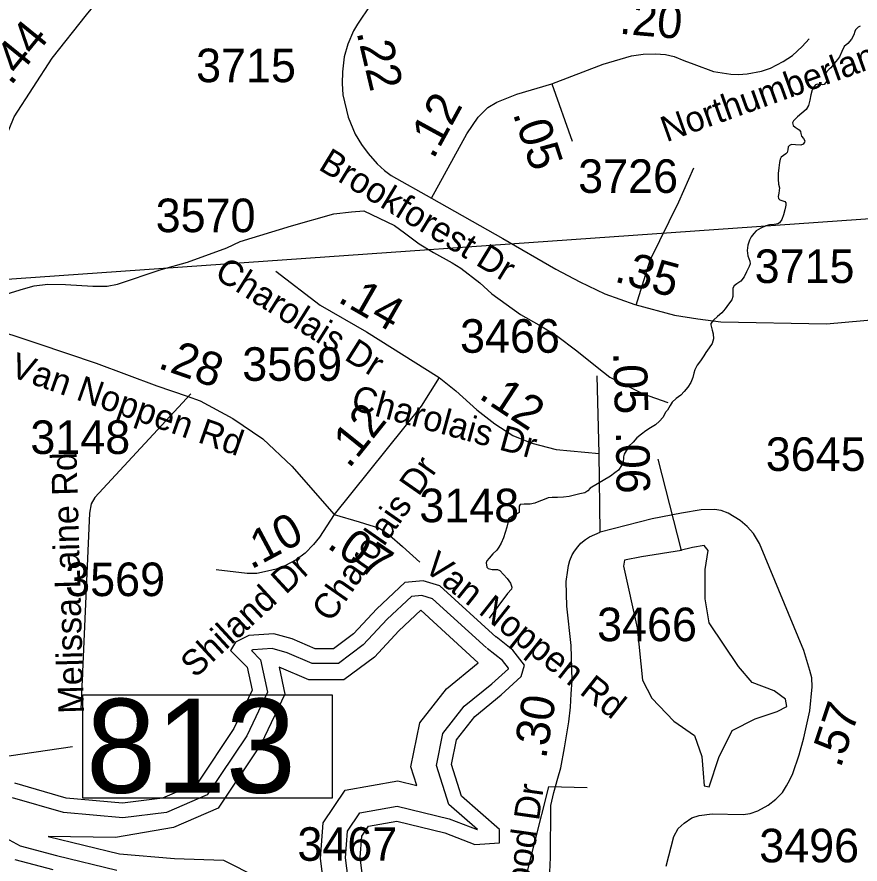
# Model space of a CAD drawing. Extents: x 1662474 to 1856135, y 779280 to 917889.
# Drawn here: x 1781980 to 1785120, y 820297 to 823451 of the extents above; entities that cross this region are included whole.
import ezdxf

# ---------------------------------------------------------------- set-up
doc = ezdxf.new("R2010")
doc.units = 0
for name, color, linetype in [('Exist Hydrographic Buffer Line', 7, 'Continuous'), ('Exist Hydrographic Creek Single Shore', 7, 'Continuous'), ('Exist Hydrographic Misc Water Feature', 7, 'Continuous'), ('Exist Hydrographic Pond Over 1500 Sq Ft', 7, 'Continuous'), ('Exist Hydrographic Pond Under 1500 Sq Ft', 7, 'Continuous'), ('Exist Road Non-System Type 51', 7, 'Continuous'), ('Exist Road Non-System Type 51 Label', 7, 'Continuous'), ('Exist Road Primary Interstate Structure Cantilever Sign Number Label', 7, 'Continuous'), ('Exist Road Secondary Mileage Hundredths English Label', 7, 'Continuous'), ('Exist Road Secondary Mileage Tenths English Label', 7, 'Continuous'), ('Exist Road Secondary Structure Standard Bridge Number Label', 7, 'Continuous'), ('Exist Road Secondary Type 51 Attributed', 7, 'Continuous'), ('Exist Road Secondary Type 51 Label', 7, 'Continuous'), ('Exist Road Secondary Type 51 Number Label', 7, 'Continuous')]:
    doc.layers.add(name, color=color, linetype=linetype)

msp = doc.modelspace()

# ---------------------------------------------------------------- linework, layer by layer
at = {"layer": 'Exist Hydrographic Buffer Line'}
for points in [[(1783728.3, 821101.4), (1783527.2, 821284.7), (1783487.3, 821296.7), (1783448.5, 821293.1), (1783358.3, 821208.3), (1783269.6, 821113.3), (1783177, 821043.9), (1783079.7, 821043.9), (1782986.3, 821083.9), (1782930.7, 821099.1), (1782858, 821094.2), (1782853, 821091.7), (1782887.2, 821057.6), (1782913, 820937.1), (1782835.2, 820774.6), (1782688, 820553.9), (1782536.2, 820488.9), (1782374.3, 820468.7), (1782152.9, 820488.2), (1781963.5, 820543.1)], [(1783698, 821046), (1783483.3, 821241.7), (1783401.8, 821165), (1783310.8, 821067.5), (1783197.5, 820982.6), (1783067.1, 820982.6), (1782955.7, 821030.3), (1782977.3, 820929.5), (1782888.7, 820744.2), (1782728.9, 820504.7), (1782562.2, 820433.3), (1782347.1, 820395.1), (1782095.6, 820399.8)], [(1783149.4, 819221.6), (1783100.6, 819289.9), (1783073.7, 819491.4), (1783067.1, 819684.9), (1783116.7, 819808.3), (1783212.3, 819951.6), (1783233.8, 820080.6), (1783203.2, 820319.3), (1783210.9, 820419.4), (1783256.4, 820487.6), (1783395.6, 820512.2), (1783589.6, 820465.4), (1783693.1, 820425.2), (1783695.1, 820425.3), (1783587.9, 820518.5), (1783542, 820663.9), (1783565.9, 820783), (1783645.7, 820884.5), (1783748.1, 820967.7), (1783809.8, 821024.3), (1783810.4, 821026.2), (1783788.2, 821054.8), (1783730.5, 821099.7)], [(1783015.1, 819232.5), (1782981.6, 819483.7), (1782974.1, 819701.2), (1783034.6, 819851.6), (1783124.5, 819986.4), (1783140.5, 820082.4), (1783110.4, 820316.9), (1783120.7, 820450.6), (1783201.5, 820571.7), (1783398.6, 820606.5), (1783468.6, 820589.6), (1783446.8, 820658.7), (1783479.6, 820822.8), (1783579.4, 820949.7), (1783698, 821046)], [(1781908.2, 820408.7), (1781991.3, 820364.4), (1782126.9, 820329), (1782351.2, 820274.5)], [(1782095.6, 820399.8), (1782361.1, 820335.2), (1782566.1, 820317.6), (1782749.1, 820310.6), (1782874.4, 820248), (1782929.5, 820098.4), (1782920.3, 819930.2), (1782845.8, 819814.3), (1782811.3, 819768.3), (1782837.3, 819657.7), (1782812.3, 819465.9)]]:
    msp.add_lwpolyline(points, dxfattribs=at)
at = {"layer": 'Exist Hydrographic Creek Single Shore'}
for points in [[(1785120.1, 823417.4), (1785112.8, 823412.6), (1785102.2, 823402.7), (1785100.2, 823396.6), (1785096.5, 823385.1), (1785087.9, 823368.6), (1785074.5, 823352.8), (1785060, 823341.2), (1785051.9, 823322.6), (1785042.8, 823303.2), (1785035.6, 823293.2), (1785023.2, 823278.5), (1785011.2, 823261.8), (1785005.1, 823256.2), (1784996, 823247.6), (1784988.4, 823236.2), (1784991.5, 823226.1), (1784996, 823212.1), (1784985.8, 823199.2), (1784981.2, 823198.2), (1784961.4, 823201.1), (1784953.5, 823197.9), (1784948.5, 823192.4), (1784941.9, 823180.1), (1784936.1, 823161.4), (1784932.5, 823141), (1784928, 823122.1), (1784919.1, 823106.6), (1784903.4, 823092.7), (1784887.1, 823079.3), (1784871.4, 823064.6), (1784868.4, 823056.8), (1784871, 823047.1), (1784877.4, 823040.5), (1784893.1, 823030.5), (1784897.6, 823024.8), (1784899.4, 823016.9), (1784901, 823007.9), (1784909.1, 822998.5), (1784914.1, 822989.6), (1784912.2, 822984.6), (1784907.2, 822977.5), (1784899.6, 822974.1), (1784879.5, 822975.1), (1784864.2, 822975.9), (1784856.4, 822972.8), (1784852.4, 822968.1), (1784850.4, 822956.2), (1784848.5, 822946), (1784843.2, 822941), (1784825.9, 822929.4), (1784822.2, 822921.8), (1784819.9, 822909.2), (1784817.5, 822888.8), (1784815.1, 822868.1), (1784814.4, 822847.8), (1784816.2, 822828.1), (1784819.4, 822815.2), (1784817.5, 822794.8), (1784814.1, 822782.5), (1784816, 822774.6), (1784820.4, 822770.4), (1784831.8, 822766.8), (1784839.6, 822763.8), (1784843.2, 822759.4), (1784843.8, 822750.2), (1784841.9, 822743.6), (1784839.6, 822733.1)], [(1784839.6, 822733.1), (1784834.6, 822714.2), (1784828, 822696.6), (1784820.1, 822684.3), (1784813.9, 822680.6), (1784799.4, 822678.6), (1784782.4, 822676.9), (1784769, 822673), (1784750.1, 822665.1), (1784732.8, 822654.4), (1784723.5, 822644.4), (1784713.6, 822632.4), (1784708.4, 822620.6), (1784701.8, 822601.6), (1784699.6, 822581.9), (1784701.2, 822561.2), (1784708.9, 822542.3), (1784709.9, 822531.3), (1784706.8, 822521.6), (1784697, 822502.7), (1784687.6, 822483.2), (1784675.5, 822466.8), (1784660.2, 822457), (1784650.4, 822449.9), (1784645.4, 822440.8), (1784645.4, 822431.8), (1784645.4, 822430.8), (1784646.4, 822410.1), (1784642.5, 822398.2), (1784629.9, 822381.2), (1784617, 822364.6), (1784604.9, 822349.4), (1784589.1, 822336), (1784573.8, 822322.6), (1784564, 822310.1), (1784563.8, 822307.4), (1784564.5, 822304.2), (1784568.8, 822284.6), (1784572.4, 822270.7), (1784574, 822252.1), (1784568.8, 822235.8), (1784557.4, 822219.5), (1784545.9, 822201.6), (1784537.5, 822188.8), (1784525.4, 822171.2), (1784513.6, 822154.9), (1784504.4, 822136.8), (1784501, 822124.2), (1784496.8, 822109), (1784489.5, 822089.6), (1784477.9, 822072), (1784464.2, 822056.8), (1784452.1, 822042.6), (1784434.9, 822030), (1784420.1, 822016.4), (1784412.8, 822004.2), (1784402, 821986.4), (1784396, 821980.6), (1784394.8, 821978.3), (1784384.8, 821960.2), (1784372.9, 821946), (1784358, 821932.4), (1784339.6, 821920.8), (1784321.8, 821910.1), (1784305.5, 821897.2), (1784288.9, 821883.6), (1784274.2, 821868.3), (1784258.8, 821852.6), (1784252.1, 821841.6), (1784241.4, 821823.2), (1784239, 821812.7), (1784237.2, 821791.1), (1784231.1, 821780.4), (1784219.9, 821763.6), (1784206.5, 821753.6), (1784190, 821741.6), (1784114.1, 821696.4), (1784106, 821686.4), (1784095, 821679.6), (1784076.4, 821675.1), (1784056.6, 821670.4), (1784036.1, 821665.7), (1784014.6, 821662.8), (1783993.1, 821662), (1783972.4, 821661.2), (1783958, 821659.9), (1783942.8, 821654.1), (1783923.6, 821646.8), (1783907.9, 821640.2), (1783890.5, 821637.1), (1783869.2, 821637.1), (1783854, 821635.2), (1783849.5, 821629.5), (1783850.1, 821620.3), (1783849.9, 821606.1), (1783843.2, 821600.9), (1783826.2, 821591.7), (1783810.8, 821582.5), (1783808.1, 821566.8), (1783803.6, 821551.2)], [(1783803.6, 821551.2), (1783798.1, 821531.3), (1783792.1, 821511.1), (1783783.6, 821491.9), (1783773.8, 821476.8), (1783766.4, 821466.2), (1783752.1, 821451.5), (1783738.2, 821436.3), (1783729.1, 821426.1), (1783727.8, 821419), (1783729.4, 821402.7), (1783735.1, 821396.9), (1783749, 821393.2), (1783770, 821393), (1783777.6, 821389.9), (1783792.1, 821375.1), (1783804.9, 821359.9), (1783817.8, 821342.3), (1783823.2, 821327.9), (1783821.5, 821320.6), (1783806.2, 821304.3), (1783738, 821211.9)]]:
    msp.add_lwpolyline(points, dxfattribs=at)
at = {"layer": 'Exist Hydrographic Misc Water Feature'}
msp.add_line((1784454.5, 821464.7), (1784367.3, 821805.1), dxfattribs=at)
msp.add_lwpolyline([(1781881.5, 822401.3), (1782003.7, 822438.5), (1782043.9, 822450.3), (1782094.1, 822455.9), (1782159.9, 822455.4), (1782261.9, 822448.7), (1782316, 822448.4), (1782353.9, 822456.1), (1782516.3, 822511), (1782614.5, 822538.3), (1782761, 822591.3), (1782811.2, 822614.9), (1783001.7, 822673.7), (1783160, 822718.6), (1783226, 822726.1), (1783272.1, 822729.8), (1783385.7, 822675), (1783423.5, 822646.8), (1783477.2, 822606.3), (1783530.9, 822574), (1783600.8, 822535.5), (1783632.6, 822515.3), (1783704.2, 822460.8), (1783748.1, 822420.4), (1783801.8, 822382.1), (1783855.5, 822343.7), (1783923.2, 822305.2), (1783989, 822264.7), (1784064.7, 822208.2), (1784140.3, 822147.7), (1784188.1, 822109.3), (1784257.8, 822074.8), (1784311.6, 822048.4), (1784403.4, 822015.8)], dxfattribs=at)
at = {"layer": 'Exist Hydrographic Pond Over 1500 Sq Ft'}
for points in [[(1783765, 821141.7), (1783554.7, 821333.4), (1783492.9, 821351.9), (1783424.8, 821345.7), (1783319.7, 821246.8), (1783233.1, 821154.1), (1783158.9, 821098.4), (1783090.8, 821098.4), (1783004.2, 821135.5), (1782936.2, 821154.1), (1782843.4, 821147.9), (1782793.9, 821123.2), (1782775.4, 821092.2), (1782837.2, 821030.4), (1782855.8, 820943.9), (1782787.8, 820801.7), (1782651.7, 820597.7), (1782521.8, 820542), (1782373.3, 820523.5), (1782163, 820542), (1781971.3, 820597.7)], [(1783288.8, 820079.6), (1783257.8, 820320.7), (1783264, 820401.1), (1783288.8, 820438.1), (1783393.9, 820456.7), (1783573.3, 820413.4), (1783684.6, 820370.1), (1783777.4, 820376.3), (1783777.4, 820425.8), (1783635.1, 820549.4), (1783598, 820666.9), (1783616.6, 820759.6), (1783684.6, 820846.2), (1783783.6, 820926.6), (1783857.8, 820994.6), (1783870.2, 821037.8), (1783826.9, 821093.5), (1783764, 821142.5)], [(1781971.3, 820313.3), (1782113.5, 820276.2)]]:
    msp.add_lwpolyline(points, dxfattribs=at)
at = {"layer": 'Exist Hydrographic Pond Under 1500 Sq Ft'}
msp.add_lwpolyline([(1784454.5, 821464.7), (1784305.1, 821440.5), (1784242.8, 821428.8), (1784238.9, 821405.5), (1784289.5, 821175.8), (1784309, 820981.2), (1784344, 820915), (1784425.8, 820829.4), (1784503.7, 820774.9), (1784531, 820697), (1784534.8, 820634.8), (1784538.7, 820588.1), (1784558.2, 820584.2), (1784593.3, 820693.2), (1784643.9, 820794.4), (1784729.6, 820837.2), (1784811.4, 820864.4), (1784846.4, 820883.9), (1784842.5, 820911.1), (1784799.7, 820942.3), (1784717.9, 820973.4), (1784667.3, 821031.8), (1784558.2, 821195.3), (1784542.6, 821284.8), (1784542.6, 821393.8), (1784554.3, 821463.9), (1784538.7, 821483.3), (1784495.9, 821475.5), (1784449.2, 821463.9)], dxfattribs=at)
at = {"layer": 'Exist Road Non-System Type 51'}
for points in [[(1784286, 822378), (1784338, 822545.7), (1784445.1, 822763.2), (1784500.4, 822889.2)], [(1782627.2, 822047.6), (1782269.5, 821661.2), (1782255.6, 821637.6), (1782249.4, 821603.8), (1782217.9, 820872.8)]]:
    msp.add_lwpolyline(points, dxfattribs=at)
at = {"layer": 'Exist Road Primary Interstate Structure Cantilever Sign Number Label'}
msp.add_line((1781130.6, 822417.8), (1786804.6, 822816), dxfattribs=at)
at = {"layer": 'Exist Road Secondary Structure Standard Bridge Number Label'}
msp.add_line((1779323.6, 820310.8), (1782186.8, 820734.4), dxfattribs=at)
msp.add_lwpolyline([(1782224.4, 820926.4), (1783153.4, 820926.4), (1783153.4, 820542.3), (1782224.4, 820542.3)], close=True, dxfattribs=at)
at = {"layer": 'Exist Road Secondary Type 51 Attributed'}
for p, q in [((1784148.6, 821826.2), (1784140.3, 822115.4)), ((1784152.2, 821533.2), (1784148.6, 821826.2))]:
    msp.add_line(p, q, dxfattribs=at)
for points in [[(1781857.4, 822301.4), (1781855.8, 822415.3), (1781858.7, 822573.5), (1781869.4, 822727.5), (1781886, 822833.2), (1781914.2, 822947.2), (1781969.1, 823079), (1782039.6, 823188.5), (1782110.4, 823298.3), (1782239.1, 823459.5), (1782313.5, 823551.2), (1782378.1, 823597.1), (1782444.4, 823630.6), (1782544.6, 823664.3), (1782721.6, 823721.9), (1782843.5, 823771.3), (1782941.5, 823814.1), (1783007.9, 823848.8), (1783190.7, 823951.8)], [(1783485.3, 823718.2), (1783296.3, 823496.2), (1783247.6, 823424.2), (1783233.1, 823400.1), (1783211.6, 823349.3), (1783198.7, 823302.8), (1783192.3, 823246.6), (1783190.7, 823203.4), (1783193.7, 823161.8), (1783213.7, 823078), (1783238.8, 823015.2), (1783263.2, 822975.8), (1783287.5, 822942.3), (1783321.2, 822904.7), (1783348.5, 822879.8), (1783373.4, 822860.5), (1783523.9, 822776.1)], [(1783972.2, 823202), (1784163, 823275.3), (1784268.6, 823306.2), (1784312.3, 823312.8), (1784357.7, 823314.3), (1784395.3, 823310.9), (1784427.8, 823304), (1784462.8, 823289.6), (1784500, 823275.2), (1784574.2, 823248.4), (1784638.1, 823237.9), (1784666.6, 823237.1), (1784698.9, 823239.3), (1784752.9, 823249), (1784786.2, 823260.5), (1784833.5, 823285.2), (1784867.7, 823307.4), (1784903.5, 823341.3), (1784930, 823369.7)], [(1783523.9, 822776.1), (1783655.4, 823016.3), (1783697.7, 823078.2), (1783734, 823114.5), (1783767.2, 823134.1), (1783841.3, 823164.3), (1783972.2, 823202)], [(1783972.2, 823202), (1784046.9, 822988.2)], [(1783523.9, 822776.1), (1783789.3, 822626.6), (1783986.2, 822511.9), (1784075.8, 822464.4), (1784169.1, 822420.6), (1784280.6, 822380.4), (1784428.8, 822340.2), (1784515.6, 822327.4), (1784600.7, 822315.4), (1784994.5, 822309), (1785258.9, 822331.6)], [(1782943.4, 822504.6), (1783108.9, 822377.8), (1783281, 822279), (1783551.9, 822109.2)], [(1781857.4, 822301.4), (1782057.7, 822234.9), (1782274.5, 822162.6), (1782501.2, 822077.3), (1782613, 822038.5), (1782662.2, 822021.4), (1782783.7, 821955.8), (1782895.4, 821880.2), (1783003.8, 821778.5), (1783161.5, 821597.9)], [(1783551.9, 822109.2), (1783485.2, 822001.7), (1783161.5, 821597.9)], [(1783551.9, 822109.2), (1783613.7, 822059.2), (1783692.8, 821988.5), (1783759.4, 821936.5), (1783826, 821892.8), (1783896.8, 821863.7), (1783988.3, 821840.8), (1784148.6, 821826.2)], [(1784397.3, 820288.3), (1784426.2, 820399.4), (1784442.5, 820429.3), (1784465.1, 820449.1), (1784492.8, 820468.4), (1784520, 820478), (1784569, 820483.7), (1784684.5, 820480.9), (1784710.8, 820484.9), (1784739.3, 820495.3), (1784778, 820515.7), (1784805.7, 820538.6), (1784830.5, 820563.5), (1784845.3, 820588.6), (1784857.8, 820610.3), (1784869.7, 820633.7), (1784893.2, 820703.7), (1784910.1, 820766.4), (1784933.2, 820867.4), (1784941.9, 820956.8), (1784939.9, 820989.7), (1784933.2, 821017.4), (1784910.1, 821092.4), (1784745.6, 821490.4), (1784722.9, 821527.6), (1784699.7, 821553.6), (1784673.2, 821575.7), (1784628.3, 821602.9), (1784602.7, 821612.9), (1784577.1, 821617.3), (1784527.4, 821615.7), (1784455.3, 821602.9), (1784345.9, 821582.1), (1784152.2, 821533.2)], [(1783161.5, 821597.9), (1783106.6, 821513.7), (1783083.8, 821486.4), (1783053.4, 821454.5), (1783020, 821430.2), (1782977.4, 821407.4), (1782945.5, 821395.3), (1782901.5, 821384.6), (1782872.6, 821378.5), (1782837.6, 821378.5), (1782722.1, 821392.2)], [(1783161.5, 821597.9), (1783254, 821571), (1783329.5, 821547.1), (1783366.6, 821521.9), (1783415.7, 821478.8), (1783480.4, 821421.4)], [(1783964.8, 820266.5), (1783967.3, 820321), (1783968.5, 820514.7), (1783979.4, 820563.1), (1783993.9, 820616.4), (1784004.8, 820655.1), (1784019.3, 820729.5), (1784035.1, 820826.4), (1784041.1, 820880.9), (1784044.2, 820931.1), (1784047.2, 820980.1), (1784043.6, 821110.9), (1784027.8, 821257.4), (1784025.4, 821348.5), (1784030.8, 821390.8), (1784034, 821408.9), (1784038.7, 821427.7), (1784048.1, 821448.1), (1784056.7, 821461.4), (1784068.5, 821478.6), (1784080.3, 821491.2), (1784097.5, 821505.3), (1784112.4, 821514.7), (1784152.2, 821533.2)]]:
    msp.add_lwpolyline(points, dxfattribs=at)
at = {"layer": 'Exist Road Secondary Type 51 Label'}
msp.add_lwpolyline([(1784102.8, 820580.3), (1783959.4, 820584.4), (1783853, 820162.3)], dxfattribs=at)
msp.add_lwpolyline([(1784102.8, 820580.3), (1783959.4, 820584.4), (1783853, 820162.3)], dxfattribs=at)

# ---------------------------------------------------------------- texts
at = {"layer": 'Exist Road Non-System Type 51 Label'}
for s, rotation, p in [('Melissa Laine Rd', 91.6606, (1782229.4, 820857.8)), ('Van Noppen Rd', 321.5796, (1783490, 821394))]:
    msp.add_text(s, height=95, rotation=rotation, dxfattribs=at).set_placement(p)
at = {"layer": 'Exist Road Secondary Mileage Hundredths English Label'}
for s, rotation, p in [('.20', 354.8953, (1784220.8, 823389.3)), ('.44', 50.9461, (1781956.7, 823192.5)), ('.22', 283.4011, (1783243.8, 823394.4)), ('.12', 61.2975, (1783530.5, 822918.3)), ('.35', 344.8145, (1784200.9, 822466.8)), ('.05', 271.6492, (1784200.3, 822202.7)), ('.12', 51.2844, (1783216.4, 821766.3)), ('.06', 270.7076, (1784210.1, 821907.5))]:
    msp.add_text(s, height=125, rotation=rotation, dxfattribs=at).set_placement(p)
at = {"layer": 'Exist Road Secondary Mileage Tenths English Label'}
for s, rotation, p in [('.05', 288.1904, (1783825.6, 823091.5)), ('.14', 330.1133, (1783170, 822392.9)), ('.28', 340.8751, (1782500.6, 822145)), ('.12', 326.7383, (1783695.2, 822034)), ('.10', 28.1666, (1782851.1, 821392.2)), ('.07', 325.898, (1783129.8, 821477.3)), ('.30', 80.7659, (1783950.2, 820685.6)), ('.57', 71.4841, (1785047, 820651.3))]:
    msp.add_text(s, height=125, rotation=rotation, dxfattribs=at).set_placement(p)
at = {"layer": 'Exist Road Secondary Structure Standard Bridge Number Label'}
msp.add_text('813', height=350, dxfattribs=at).set_placement((1782237, 820562.1))
at = {"layer": 'Exist Road Secondary Type 51 Label'}
for s, rotation, p in [('Northumberland Dr', 19.758, (1784398.4, 822984.4)), ('Brookforest Dr', 328.749, (1783098.4, 822885.6)), ('Charolais Dr', 327.8298, (1782710.4, 822482.3)), ('Van Noppen Rd', 340.6872, (1781948.9, 822114.1)), ('Charolais Dr', 344.7784, (1783219.3, 821991.2)), ('Charolais Dr', 55.1766, (1783148.9, 821192.8)), ('Shiland Dr', 42.7147, (1782643.2, 820986.4)), ('Lynwood Dr', 81.959, (1783847.7, 819917.1))]:
    msp.add_text(s, height=95, rotation=rotation, dxfattribs=at).set_placement(p)
at = {"layer": 'Exist Road Secondary Type 51 Number Label'}
for s, p in [('3715', (1782646.8, 823208.3)), ('3726', (1784069.9, 822796)), ('3570', (1782496.3, 822649.8)), ('3715', (1784727.1, 822460.5)), ('3466', (1783629.9, 822200.7)), ('3569', (1782818.7, 822096.2)), ('3148', (1782029.6, 821823.8)), ('3645', (1784768.5, 821760.7)), ('3148', (1783478.1, 821569.7)), ('3569', (1782159.3, 821294.5)), ('3466', (1784140.4, 821126.6)), ('3467', (1783024.3, 820308.8)), ('3496', (1784744.2, 820303.1))]:
    msp.add_text(s, height=125, dxfattribs=at).set_placement(p)

doc.saveas('drawing.dxf')
